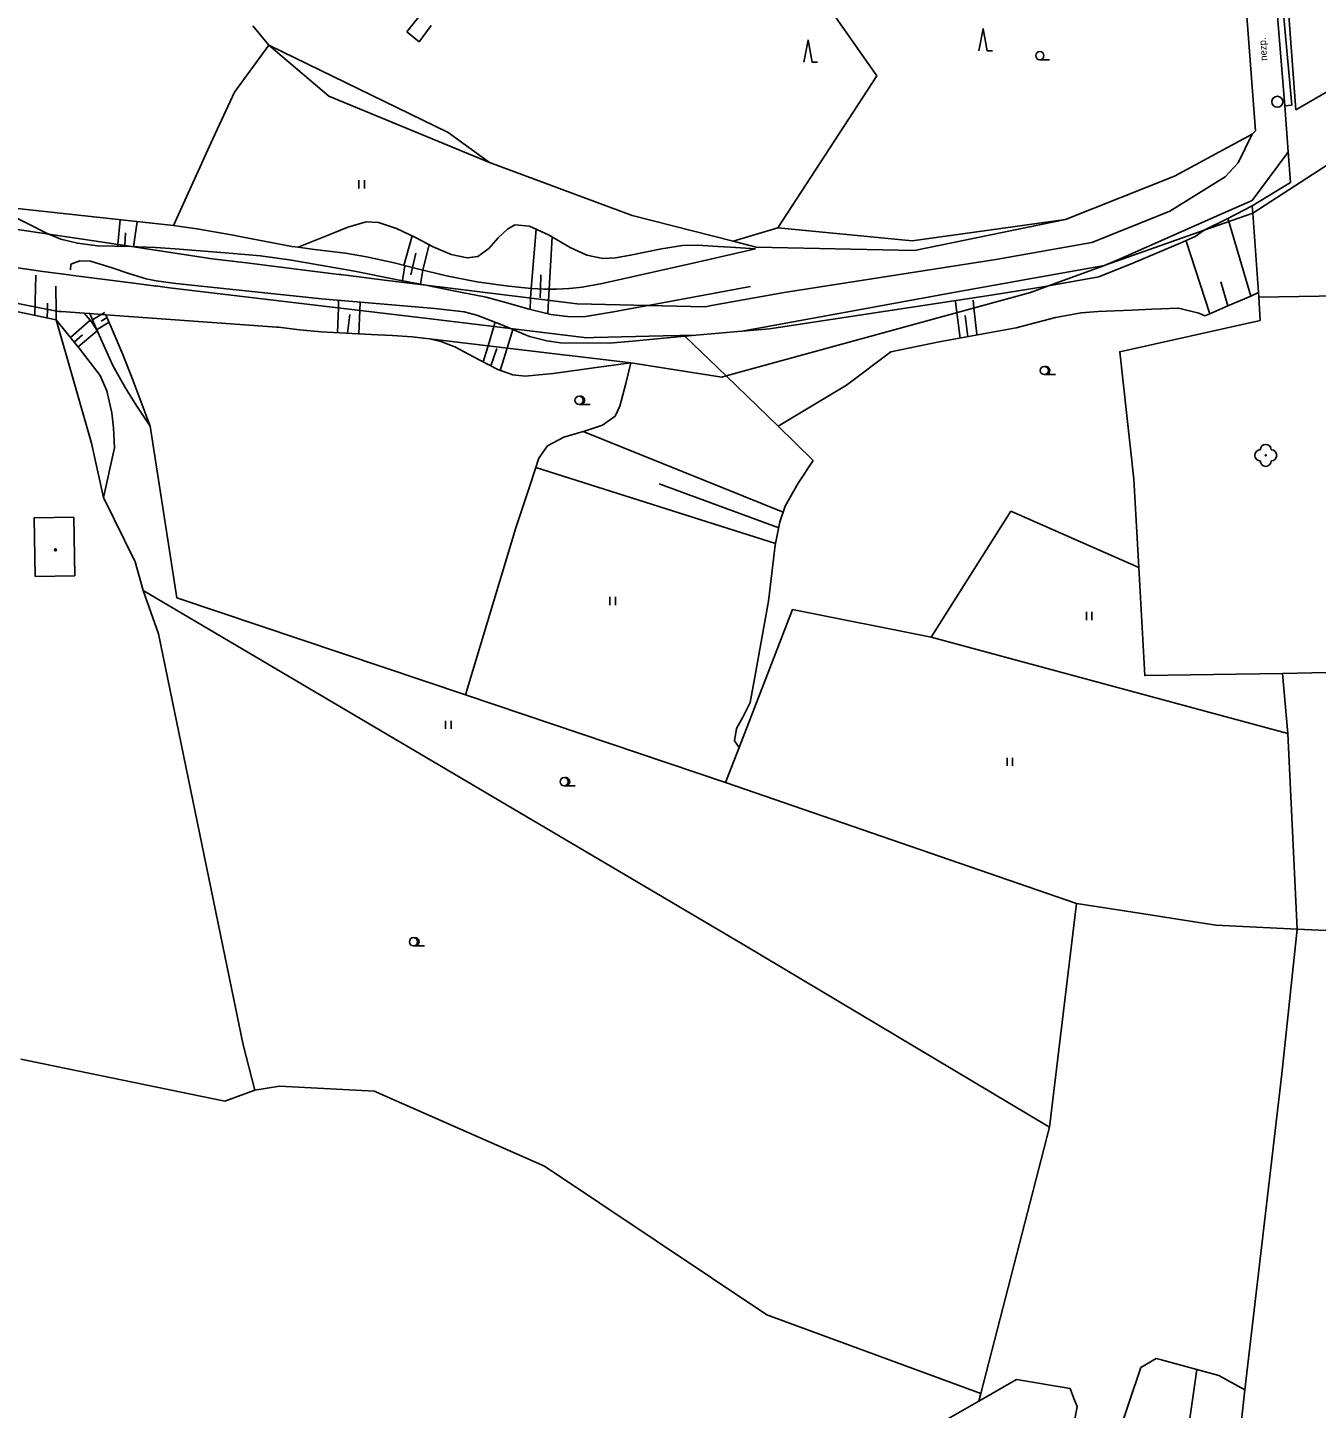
# Model space of a CAD drawing. Extents: x -595546 to -593986, y -1160845 to -1159202.
# Drawn here: x -594881.9 to -594764.6, y -1160222.4 to -1160096.8 of the extents above; entities that cross this region are included whole.
import ezdxf

# ---------------------------------------------------------------- set-up
doc = ezdxf.new("R2010")
doc.units = 0
for name, color, linetype in [('DOP - budovy nerozlisene - VP', 7, 'Continuous'), ('DOP - rozhrani ploch obecne', 7, 'Continuous'), ('Level 22', 7, 'Continuous'), ('Level 27', 7, 'Continuous'), ('Level 36', 7, 'Continuous'), ('Level 39', 7, 'Continuous'), ('TM - dolni hrana svahu', 7, 'Continuous'), ('TM - DSPS - pomocna konstrukcni linie', 7, 'Continuous'), ('TM - horni hrana svahu', 7, 'Continuous'), ('TM - hranice MC - pomocna linie', 7, 'Continuous'), ('TM - hranice souvisleho porostu (skupiny stromu_ kere)', 7, 'Continuous'), ('TM - letecke snimky - pomocna linie', 7, 'Continuous'), ('TM - nezpevnene cesty a chodniky', 7, 'Continuous'), ('TM - plot drateny_ kovovy - VP', 7, 'Continuous'), ('TM - pomocna konstrukcni linie', 7, 'Continuous'), ('TM - popis povrchu', 7, 'Continuous'), ('TM - rozhrani ploch obecne - VP', 7, 'Continuous'), ('TM - srafovani', 7, 'Continuous')]:
    doc.layers.add(name, color=color, linetype=linetype)

msp = doc.modelspace()

# ---------------------------------------------------------------- linework, layer by layer
at = {"layer": 'DOP - budovy nerozlisene - VP'}
for points in [[(-594881.25, -1160141.41), (-594877.66, -1160141.35)], [(-594881.16, -1160146.75), (-594881.25, -1160141.41)], [(-594877.66, -1160141.35), (-594877.57, -1160146.69)], [(-594877.57, -1160146.69), (-594881.16, -1160146.75)]]:
    msp.add_lwpolyline(points, dxfattribs=at)
at = {"layer": 'DOP - rozhrani ploch obecne'}
for points in [[(-594804.59, -1160101.17), (-594809.7, -1160093.88)], [(-594861.36, -1160096.63), (-594859.92, -1160098.39)], [(-594846.27, -1160095.79), (-594847.34, -1160097.17)], [(-594846.24, -1160098.06), (-594845.14, -1160096.59)], [(-594847.34, -1160097.17), (-594846.24, -1160098.06)], [(-594859.92, -1160098.39), (-594854.45, -1160103.01)], [(-594813.6, -1160114.99), (-594804.59, -1160101.17)], [(-594854.45, -1160103.01), (-594839.83, -1160109.05)], [(-594817.65, -1160116.23), (-594813.6, -1160114.99)], [(-594801.39, -1160116.19), (-594813.6, -1160114.99)], [(-594787.44, -1160114.24), (-594801.39, -1160116.19)], [(-594792.41, -1160140.78), (-594799.64, -1160152.25)], [(-594780.77, -1160145.91), (-594792.41, -1160140.78)], [(-594869.96, -1160151.96), (-594871.34, -1160148)], [(-594816.7, -1160180.26), (-594871.34, -1160148)], [(-594842.02, -1160157.52), (-594868.28, -1160148.67)], [(-594812.28, -1160149.75), (-594817.11, -1160162.29)], [(-594799.64, -1160152.25), (-594812.28, -1160149.75)], [(-594862.24, -1160189.37), (-594869.96, -1160151.96)], [(-594799.64, -1160152.25), (-594767.21, -1160161.02)], [(-594818.35, -1160165.5), (-594842.02, -1160157.52)], [(-594767.21, -1160161.02), (-594766.59, -1160173.74)], [(-594817.11, -1160162.29), (-594818.35, -1160165.5)], [(-594786.44, -1160176.5), (-594818.35, -1160165.5)], [(-594766.59, -1160173.74), (-594766.35, -1160178.84)], [(-594786.44, -1160176.5), (-594788.88, -1160196.87)], [(-594780.7, -1160177.39), (-594786.44, -1160176.5)], [(-594777.25, -1160177.93), (-594780.7, -1160177.39)], [(-594773.76, -1160178.47), (-594777.25, -1160177.93)], [(-594773.76, -1160178.47), (-594766.35, -1160178.84)], [(-594766.35, -1160178.84), (-594767.74, -1160192.01)], [(-594759.14, -1160179.18), (-594766.35, -1160178.84)], [(-594788.88, -1160196.87), (-594816.7, -1160180.26)], [(-594861.18, -1160193.5), (-594862.24, -1160189.37)], [(-594863.92, -1160194.5), (-594882.46, -1160190.68)], [(-594858.94, -1160193.11), (-594861.18, -1160193.5)], [(-594850.3, -1160193.59), (-594858.94, -1160193.11)], [(-594861.18, -1160193.5), (-594863.92, -1160194.5)], [(-594850.11, -1160193.67), (-594850.3, -1160193.59)], [(-594834.84, -1160200.41), (-594850.11, -1160193.67)], [(-594795.14, -1160221.11), (-594788.88, -1160196.87)], [(-594814.59, -1160213.95), (-594834.84, -1160200.41)], [(-594795.14, -1160221.11), (-594814.59, -1160213.95)], [(-594795.31, -1160221.79), (-594795.14, -1160221.11)]]:
    msp.add_lwpolyline(points, dxfattribs=at)
at = {"layer": 'Level 22'}
msp.add_circle((-594769.21, -1160135.71), 0.05, dxfattribs=at)
for centre, start, end in [((-594769.71, -1160135.71), 90, 270), ((-594769.21, -1160135.21), 0, 180), ((-594768.71, -1160135.71), 270, 90), ((-594769.21, -1160136.21), 180, 0)]:
    msp.add_arc(centre, 0.5, start, end, dxfattribs=at)
at = {"layer": 'Level 27'}
msp.add_circle((-594768.15, -1160103.53), 0.5, dxfattribs=at)
at = {"layer": 'Level 36'}
for p, q in [((-594789.76, -1160099.7), (-594788.89, -1160099.7)), ((-594851.71, -1160111.42), (-594851.71, -1160110.67)), ((-594851.21, -1160111.42), (-594851.21, -1160110.67)), ((-594789.35, -1160128.36), (-594788.35, -1160128.36)), ((-594831.68, -1160131.07), (-594830.68, -1160131.07)), ((-594828.87, -1160149.34), (-594828.87, -1160148.59)), ((-594828.37, -1160149.34), (-594828.37, -1160148.59)), ((-594785.52, -1160150.7), (-594785.52, -1160149.95)), ((-594785.02, -1160150.7), (-594785.02, -1160149.95)), ((-594843.83, -1160160.61), (-594843.83, -1160159.86)), ((-594843.33, -1160160.61), (-594843.33, -1160159.86)), ((-594792.74, -1160163.98), (-594792.74, -1160163.23)), ((-594792.24, -1160163.98), (-594792.24, -1160163.23)), ((-594833.04, -1160165.79), (-594832.04, -1160165.79)), ((-594846.75, -1160180.36), (-594845.75, -1160180.36))]:
    msp.add_line(p, q, dxfattribs=at)
for points in [[(-594795.31, -1160098.89), (-594794.93, -1160096.89), (-594794.56, -1160098.89), (-594794.06, -1160098.89)], [(-594811.23, -1160099.91), (-594810.85, -1160097.91), (-594810.48, -1160099.91), (-594809.98, -1160099.91)]]:
    msp.add_lwpolyline(points, dxfattribs=at)
for centre in [(-594789.76, -1160099.33), (-594789.35, -1160127.99), (-594831.68, -1160130.7), (-594833.04, -1160165.41), (-594846.75, -1160179.98)]:
    msp.add_circle(centre, 0.375, dxfattribs=at)
for centre in [(-594789.23, -1160127.99), (-594831.55, -1160130.7), (-594832.91, -1160165.41), (-594846.62, -1160179.98)]:
    msp.add_arc(centre, 0.375, 260.4059, 99.5941, dxfattribs=at)
at = {"layer": 'Level 39'}
for radius in [0.09, 0.09, 0.0398, 0.0398]:
    msp.add_circle((-594879.32, -1160144.3), radius, dxfattribs=at)
at = {"layer": 'TM - dolni hrana svahu'}
for points in [[(-594857.24, -1160116.77), (-594857.81, -1160116.69), (-594860.33, -1160116.23), (-594861.94, -1160115.92), (-594863.3, -1160115.65), (-594866.45, -1160115.08), (-594868.59, -1160114.78)], [(-594774.81, -1160115.22), (-594775.62, -1160115.79), (-594777.01, -1160116.4), (-594781.31, -1160118.23), (-594784.38, -1160119.45), (-594788.98, -1160120.29)], [(-594876.13, -1160118.05), (-594877.12, -1160118), (-594877.91, -1160118.32), (-594877.94, -1160118.83)], [(-594815.63, -1160116.92), (-594821.18, -1160118.18), (-594826.74, -1160119.43), (-594829.57, -1160120.07), (-594831.4, -1160120.39), (-594832.58, -1160120.53), (-594833.73, -1160120.58), (-594834.84, -1160120.57), (-594836, -1160120.52), (-594838.1, -1160120.32), (-594840.98, -1160119.91), (-594843.74, -1160119.37), (-594846.39, -1160118.73), (-594848.5, -1160118.2), (-594851.03, -1160117.64), (-594852.92, -1160117.32), (-594855.75, -1160116.96), (-594857.24, -1160116.77)], [(-594837.93, -1160124.17), (-594838.72, -1160123.84), (-594840.99, -1160122.94), (-594842.14, -1160122.66), (-594844.8, -1160122.34), (-594855.13, -1160121.47), (-594864.03, -1160120.53), (-594868.36, -1160120.07), (-594870.17, -1160119.82), (-594871.06, -1160119.64), (-594872.65, -1160119.15), (-594874.16, -1160118.64), (-594876.13, -1160118.05)], [(-594788.98, -1160120.29), (-594789.28, -1160120.34), (-594794.18, -1160121.14), (-594814.35, -1160124.18), (-594816.84, -1160124.4)], [(-594876.7, -1160122.77), (-594876.18, -1160123.4), (-594875.95, -1160123.68), (-594875.53, -1160124.39), (-594875.46, -1160124.51)], [(-594876.21, -1160122.81), (-594875.68, -1160124.02), (-594875.46, -1160124.51)], [(-594822.05, -1160124.85), (-594826.83, -1160125.33), (-594828.95, -1160125.5), (-594833.38, -1160125.46), (-594834.62, -1160125.3), (-594836.19, -1160124.89), (-594837.93, -1160124.17)], [(-594875.46, -1160124.51), (-594874.1, -1160127.54), (-594872.97, -1160129.53), (-594871.92, -1160131.24), (-594870.72, -1160133.05)], [(-594821.05, -1160124.76), (-594822.05, -1160124.85)], [(-594818.3, -1160128.48), (-594822.05, -1160124.85)], [(-594826.96, -1160127.29), (-594827.44, -1160129.18), (-594827.96, -1160131.23), (-594828.41, -1160132.14), (-594829.55, -1160132.95), (-594831.1, -1160133.48), (-594833.07, -1160134.06), (-594834.55, -1160134.83), (-594835.33, -1160135.98), (-594836.1, -1160138.29), (-594837.43, -1160142.32)], [(-594813.58, -1160133.06), (-594818.3, -1160128.48)]]:
    msp.add_lwpolyline(points, dxfattribs=at)
at = {"layer": 'TM - DSPS - pomocna konstrukcni linie'}
for points in [[(-594863.03, -1160102.64), (-594859.92, -1160098.39)], [(-594843.59, -1160106.33), (-594859.92, -1160098.39)], [(-594870.72, -1160133.05), (-594868.28, -1160148.67)], [(-594873.94, -1160135.04), (-594874.95, -1160139.55)], [(-594837.43, -1160142.32), (-594842.02, -1160157.52)]]:
    msp.add_lwpolyline(points, dxfattribs=at)
at = {"layer": 'TM - horni hrana svahu'}
for points in [[(-594885.04, -1160113), (-594883.43, -1160113.82), (-594881.82, -1160114.65), (-594880.15, -1160115.5), (-594879.93, -1160115.59)], [(-594857.24, -1160116.77), (-594856.19, -1160116.34), (-594855.13, -1160115.91), (-594854.06, -1160115.48), (-594852.72, -1160114.93), (-594851.05, -1160114.45), (-594849.94, -1160114.53), (-594848.28, -1160115.05), (-594846.56, -1160115.89), (-594844.96, -1160116.72), (-594843.33, -1160117.42), (-594841.87, -1160117.72), (-594840.89, -1160117.62), (-594839.89, -1160116.89), (-594839.05, -1160115.92), (-594838.2, -1160115.11), (-594837.52, -1160114.74), (-594836.18, -1160114.86), (-594834.47, -1160115.63), (-594832.5, -1160116.78), (-594830.99, -1160117.49), (-594829.53, -1160117.79), (-594828.37, -1160117.72), (-594826.99, -1160117.5), (-594824.17, -1160116.9), (-594822.26, -1160116.61), (-594820.89, -1160116.57), (-594819.06, -1160116.69), (-594817.91, -1160116.77), (-594815.63, -1160116.92)], [(-594879.93, -1160115.59), (-594878.83, -1160116.04), (-594877.32, -1160116.41), (-594875.51, -1160116.63), (-594872.41, -1160116.71)], [(-594872.41, -1160116.71), (-594871.79, -1160116.73), (-594870.21, -1160116.78), (-594868.43, -1160116.91), (-594866.52, -1160117.07), (-594863.51, -1160117.3), (-594860.68, -1160117.55), (-594857.85, -1160117.93), (-594852.11, -1160118.95), (-594848.19, -1160119.72), (-594845.64, -1160120.22)], [(-594845.64, -1160120.22), (-594843.55, -1160120.63), (-594840.15, -1160121.31), (-594838.46, -1160121.77), (-594836.23, -1160122.41), (-594834.25, -1160122.89), (-594832.48, -1160123.11), (-594831.09, -1160123.07), (-594828.54, -1160122.65), (-594826.76, -1160122.32), (-594825.4, -1160122.07)], [(-594825.4, -1160122.07), (-594816.08, -1160120.33)], [(-594774.76, -1160123.02), (-594774.3, -1160122.82), (-594772.65, -1160122.11), (-594770.58, -1160121.21), (-594769.87, -1160120.9)], [(-594870.72, -1160133.05), (-594872.26, -1160128.93), (-594873.2, -1160126.52), (-594874.17, -1160124.25), (-594874.74, -1160122.91)], [(-594774.76, -1160123.02), (-594775.3, -1160122.77), (-594777.14, -1160122.31), (-594779.58, -1160122.41), (-594781.4, -1160122.49), (-594784.47, -1160122.63), (-594786.01, -1160122.73), (-594788.34, -1160123.17), (-594791.93, -1160124.09), (-594798.93, -1160125.39), (-594803.32, -1160126.29), (-594807.34, -1160129.33), (-594813.58, -1160133.06)], [(-594879.25, -1160123.37), (-594878.38, -1160124.46), (-594877.06, -1160126.09), (-594875.26, -1160128.44), (-594874.64, -1160129.85), (-594874.19, -1160131.84), (-594874.04, -1160133.22), (-594873.94, -1160135.04)], [(-594859.17, -1160124.03), (-594859.03, -1160124.05), (-594857.12, -1160124.3), (-594855.15, -1160124.47), (-594851.79, -1160124.65), (-594849.98, -1160124.73), (-594848.65, -1160124.8), (-594846.88, -1160124.93), (-594845.57, -1160125.06), (-594845.3, -1160125.09)], [(-594845.3, -1160125.09), (-594844.25, -1160125.34), (-594842.99, -1160125.82), (-594841.28, -1160126.73), (-594839.06, -1160127.91), (-594837.71, -1160128.38), (-594836.6, -1160128.51), (-594834.03, -1160128.26), (-594830.35, -1160127.75), (-594826.96, -1160127.29)], [(-594810.38, -1160136.17), (-594813.58, -1160133.06)], [(-594810.38, -1160136.17), (-594811.76, -1160138.25), (-594812.93, -1160140.33), (-594813.41, -1160141.76), (-594813.84, -1160143.88), (-594814.44, -1160148.97), (-594815.11, -1160152.67), (-594815.71, -1160156.05), (-594816.11, -1160158.2), (-594816.77, -1160159.54), (-594817.37, -1160160.58), (-594817.53, -1160161.7), (-594817.11, -1160162.29)]]:
    msp.add_lwpolyline(points, dxfattribs=at)
at = {"layer": 'TM - hranice MC - pomocna linie'}
for points in [[(-594770.38, -1160113.67), (-594743.32, -1160096.12), (-594745.8, -1160092.6), (-594754.22, -1160097.16), (-594766.46, -1160104.26), (-594767.85, -1160085.89), (-594768.56, -1160085.86)], [(-594935.24, -1160110.9), (-594907.39, -1160117.06), (-594879.2, -1160122.6), (-594879.03, -1160122.61), (-594878.77, -1160122.63), (-594876.7, -1160122.77)], [(-594774.81, -1160115.22), (-594770.38, -1160113.67)], [(-594783.82, -1160118.41), (-594774.81, -1160115.22)], [(-594788.98, -1160120.29), (-594783.89, -1160118.43)], [(-594818.3, -1160128.48), (-594790.61, -1160120.88), (-594788.98, -1160120.29)], [(-594876.7, -1160122.77), (-594876.21, -1160122.81)], [(-594876.21, -1160122.81), (-594874.74, -1160122.91)], [(-594874.74, -1160122.91), (-594859.17, -1160124.03)], [(-594845.3, -1160125.09), (-594832.63, -1160126.61), (-594832.54, -1160126.62), (-594826.96, -1160127.29)], [(-594826.96, -1160127.29), (-594818.7, -1160128.59), (-594818.3, -1160128.48)]]:
    msp.add_lwpolyline(points, dxfattribs=at)
at = {"layer": 'TM - hranice souvisleho porostu (skupiny stromu_ kere)'}
for points in [[(-594786.66, -1160221.55), (-594786.38, -1160222.29), (-594787.57, -1160228.79), (-594787.16, -1160229.68), (-594785.31, -1160231.09), (-594784.67, -1160230.88), (-594780.57, -1160218.74), (-594779.18, -1160217.91), (-594778.82, -1160218.01)], [(-594778.82, -1160218.01), (-594775.49, -1160218.91)], [(-594775.49, -1160218.91), (-594773.48, -1160219.46), (-594771.1, -1160220.75)], [(-594795.31, -1160221.79), (-594791.88, -1160219.83), (-594787, -1160220.65), (-594786.66, -1160221.55)], [(-594820.45, -1160277.26), (-594822.44, -1160272.6), (-594819.51, -1160256.04), (-594817.54, -1160236.2), (-594814.8, -1160232.64), (-594804.88, -1160227.25), (-594795.31, -1160221.79)]]:
    msp.add_lwpolyline(points, dxfattribs=at)
at = {"layer": 'TM - letecke snimky - pomocna linie'}
for points in [[(-594772.89, -1160110.36), (-594771.72, -1160109.09), (-594770.44, -1160106.48)], [(-594934.25, -1160107.46), (-594931.24, -1160107.84), (-594922.83, -1160109.72), (-594918.73, -1160110.64), (-594915.48, -1160110.92), (-594915.05, -1160110.96), (-594912.14, -1160111.22), (-594905.02, -1160111.84), (-594893.99, -1160113.49), (-594893.8, -1160113.52), (-594879.93, -1160115.59)], [(-594767.16, -1160108.07), (-594767.3, -1160108.27), (-594770.44, -1160112.52), (-594773.13, -1160113.7), (-594782.46, -1160117.81), (-594783.82, -1160118.41)], [(-594825.4, -1160122.07), (-594820.22, -1160122.18), (-594819.63, -1160122.07), (-594813.02, -1160120.89), (-594793.76, -1160117.87), (-594785.02, -1160116.33), (-594783.28, -1160115.63), (-594783.21, -1160115.6), (-594777.95, -1160113.5), (-594772.89, -1160110.36)], [(-594837.93, -1160124.17), (-594845.2, -1160123.29), (-594868.96, -1160120.45), (-594870.23, -1160120.29), (-594870.17, -1160120.3), (-594872.19, -1160120.04), (-594877.72, -1160119.33), (-594878.11, -1160119.28), (-594880.46, -1160118.98), (-594905.02, -1160115.41), (-594910.33, -1160114.59), (-594910.6, -1160114.55), (-594913.25, -1160114.15), (-594935.18, -1160110.74)], [(-594770.43, -1160113.01), (-594772.67, -1160114.14), (-594774.81, -1160115.22)], [(-594879.93, -1160115.59), (-594875.84, -1160116.2), (-594872.41, -1160116.71)], [(-594872.41, -1160116.71), (-594865.08, -1160117.81), (-594861.94, -1160118.2), (-594853.29, -1160119.27), (-594853.6, -1160119.23), (-594849.38, -1160119.76), (-594845.64, -1160120.22)], [(-594783.89, -1160118.43), (-594791.38, -1160119.77), (-594792.18, -1160119.91), (-594797.27, -1160120.82), (-594816.84, -1160124.4)], [(-594783.82, -1160118.41), (-594783.89, -1160118.43)], [(-594845.64, -1160120.22), (-594831.85, -1160121.93), (-594825.4, -1160122.07)], [(-594780.77, -1160145.91), (-594781.22, -1160137.88), (-594782.49, -1160126.28), (-594769.73, -1160123.45), (-594769.84, -1160121.3)], [(-594769.84, -1160121.3), (-594749.75, -1160120.99), (-594745.43, -1160121.08), (-594735.78, -1160121.16), (-594722.82, -1160121.5), (-594722.96, -1160126.41)], [(-594821.05, -1160124.76), (-594824.03, -1160124.84), (-594830.35, -1160124.99), (-594830.99, -1160125.01), (-594837.93, -1160124.17)], [(-594816.84, -1160124.4), (-594817.25, -1160124.43), (-594817.58, -1160124.46), (-594821.05, -1160124.76)], [(-594767.67, -1160155.57), (-594780.21, -1160155.75), (-594780.77, -1160145.91)], [(-594740.91, -1160154.95), (-594767.67, -1160155.57)], [(-594767.67, -1160155.57), (-594767.21, -1160161.02)]]:
    msp.add_lwpolyline(points, dxfattribs=at)
at = {"layer": 'TM - nezpevnene cesty a chodniky'}
for points in [[(-594770.13, -1160106.16), (-594771.68, -1160085.7)], [(-594768.73, -1160088.66), (-594767.47, -1160103.89)], [(-594767.47, -1160103.89), (-594767.16, -1160108.07)], [(-594770.44, -1160106.48), (-594770.13, -1160106.16)], [(-594767.16, -1160108.07), (-594766.95, -1160110.88)], [(-594766.95, -1160110.88), (-594770.43, -1160113.01)]]:
    msp.add_lwpolyline(points, dxfattribs=at)
at = {"layer": 'TM - plot drateny_ kovovy - VP'}
for points in [[(-594863.03, -1160102.64), (-594865, -1160106.91)], [(-594839.83, -1160109.05), (-594843.59, -1160106.33)], [(-594770.44, -1160106.48), (-594777.51, -1160110.29)], [(-594865, -1160106.91), (-594868.59, -1160114.78)], [(-594826.84, -1160113.89), (-594839.83, -1160109.05)], [(-594777.51, -1160110.29), (-594787.44, -1160114.24)], [(-594868.59, -1160114.78), (-594885.04, -1160113)], [(-594817.65, -1160116.23), (-594826.84, -1160113.89)], [(-594787.44, -1160114.24), (-594801.18, -1160117.05)], [(-594815.58, -1160116.76), (-594817.65, -1160116.23)], [(-594801.18, -1160117.05), (-594815.58, -1160116.76)], [(-594879.25, -1160123.37), (-594896.74, -1160119.7)], [(-594876.05, -1160134.61), (-594879.25, -1160123.37)], [(-594767.74, -1160192.01), (-594771.1, -1160220.75)], [(-594777.76, -1160278.2), (-594775.14, -1160257.62), (-594771.1, -1160220.75)]]:
    msp.add_lwpolyline(points, dxfattribs=at)
at = {"layer": 'TM - pomocna konstrukcni linie'}
msp.add_lwpolyline([(-594776.12, -1160223.37), (-594775.49, -1160218.91)], dxfattribs=at)
at = {"layer": 'TM - rozhrani ploch obecne - VP'}
for points in [[(-594767.47, -1160103.89), (-594766.85, -1160103.83), (-594768.17, -1160089.17)], [(-594770.43, -1160113.01), (-594770.38, -1160113.67)], [(-594770.38, -1160113.67), (-594769.87, -1160120.9)], [(-594769.87, -1160120.9), (-594769.84, -1160121.3)], [(-594874.95, -1160139.55), (-594876.05, -1160134.61)], [(-594872.08, -1160145.39), (-594874.95, -1160139.55)], [(-594871.34, -1160148), (-594872.08, -1160145.39)]]:
    msp.add_lwpolyline(points, dxfattribs=at)
at = {"layer": 'TM - srafovani'}
for points in [[(-594770.58, -1160121.21), (-594772.58, -1160114.44), (-594772.67, -1160114.14)], [(-594873.68, -1160116.68), (-594873.66, -1160116.53), (-594873.44, -1160114.26)], [(-594873.03, -1160116.7), (-594873.02, -1160116.62), (-594872.95, -1160115.46)], [(-594872.22, -1160116.72), (-594871.89, -1160114.42)], [(-594836.05, -1160120.52), (-594835.59, -1160115.12), (-594835.59, -1160115.07)], [(-594847.63, -1160118.42), (-594846.88, -1160115.74)], [(-594845.89, -1160118.85), (-594845.32, -1160116.53)], [(-594834.54, -1160122.82), (-594834.47, -1160121.61), (-594834.41, -1160120.57), (-594834.14, -1160115.82)], [(-594774.3, -1160122.82), (-594776.46, -1160116.22)], [(-594846.84, -1160118.62), (-594846.53, -1160117.3)], [(-594847.53, -1160118.44), (-594847.76, -1160119.8)], [(-594846.84, -1160118.62), (-594846.98, -1160119.27)], [(-594845.89, -1160118.85), (-594846.11, -1160120.13)], [(-594881.2, -1160122.96), (-594881.1, -1160119.32)], [(-594879.25, -1160123.37), (-594879.26, -1160122.59), (-594879.28, -1160120.31)], [(-594836.05, -1160120.52), (-594836.09, -1160121.4), (-594836.14, -1160122.43)], [(-594835.23, -1160121.37), (-594835.2, -1160120.55), (-594835.15, -1160119.28)], [(-594772.65, -1160122.11), (-594773.29, -1160119.93)], [(-594853.66, -1160124.55), (-594853.58, -1160122.29), (-594853.56, -1160121.6)], [(-594851.72, -1160124.65), (-594851.64, -1160122.52), (-594851.61, -1160121.77)], [(-594797.01, -1160125.03), (-594797.31, -1160122.72), (-594797.44, -1160121.7)], [(-594795.5, -1160124.69), (-594795.76, -1160122.29), (-594795.84, -1160121.6)], [(-594880.07, -1160123.2), (-594880.05, -1160122.43), (-594880.04, -1160121.87)], [(-594875.96, -1160123.37), (-594875.15, -1160122.88), (-594874.84, -1160122.7)], [(-594852.74, -1160124.6), (-594852.54, -1160122.89)], [(-594796.32, -1160124.91), (-594796.55, -1160122.97)], [(-594877.96, -1160124.97), (-594876.18, -1160123.4)], [(-594874.45, -1160123.59), (-594875.58, -1160124.3)], [(-594874.63, -1160123.16), (-594875.17, -1160123.5)], [(-594840.4, -1160127.2), (-594839.96, -1160125.73), (-594839.44, -1160123.99), (-594839.33, -1160123.6)], [(-594838.86, -1160127.98), (-594838.23, -1160125.94), (-594837.71, -1160124.26)], [(-594877.62, -1160125.4), (-594876.86, -1160124.73)], [(-594877.27, -1160125.83), (-594875.53, -1160124.39)], [(-594839.72, -1160127.56), (-594839.18, -1160125.98)], [(-594813.11, -1160140.87), (-594831.31, -1160133.54)], [(-594813.81, -1160143.74), (-594835.61, -1160136.82)], [(-594813.52, -1160142.31), (-594824.39, -1160138.31)]]:
    msp.add_lwpolyline(points, dxfattribs=at)

# ---------------------------------------------------------------- texts
at = {"layer": 'TM - popis povrchu'}
msp.add_text('nezp.', height=0.65, rotation=93.69, dxfattribs=at).set_placement((-594769.07, -1160099.78))

doc.saveas('drawing.dxf')
